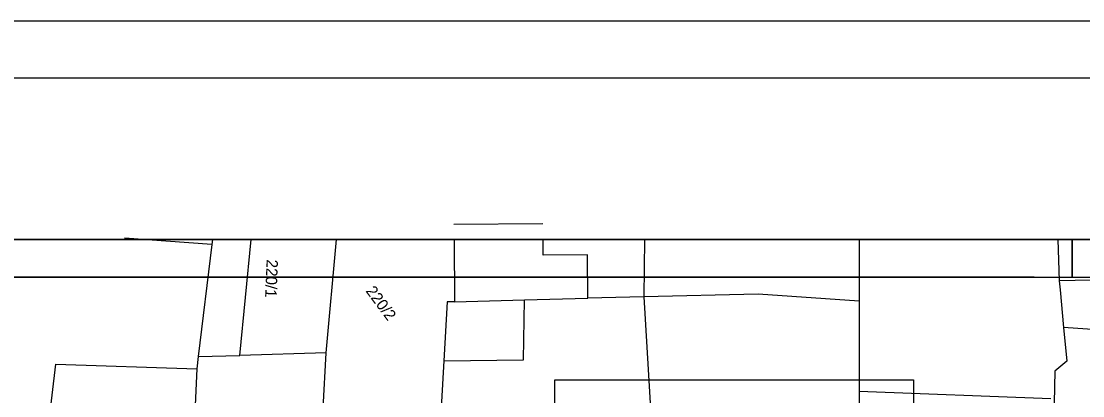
# Model space of a CAD drawing. Extents: x -601580 to 4, y -1204314 to 4.
# Drawn here: x -595935.2 to -595865.2, y -1202900.3 to -1202875.6 of the extents above; entities that cross this region are included whole.
import ezdxf

# ---------------------------------------------------------------- set-up
doc = ezdxf.new("R2010")
doc.units = 0
for name, color, linetype in [('00-KN-HRANICE PARCEL', 7, 'Continuous'), ('00-KN-PARC. CISLA', 7, 'Continuous'), ('00-KN-VNITRNI KRESBA', 7, 'Continuous'), ('00-RAZÍTKO', 7, 'Continuous'), ('11-REKONSTRUKCE KANALIZACE POPIS', 7, 'Continuous')]:
    doc.layers.add(name, color=color, linetype=linetype)

msp = doc.modelspace()

# ---------------------------------------------------------------- linework, layer by layer
for points in [[(-595979.871, -1203190.718), (-595757.121, -1203190.718), (-595757.121, -1202875.568), (-595979.871, -1202875.568)], [(-595976.121, -1203186.968), (-595760.871, -1203186.968), (-595760.871, -1202879.318), (-595976.121, -1202879.318)], [(-595865.922, -1202892.468), (-595865.922, -1202889.968), (-595970.972, -1202889.968), (-595970.972, -1202892.468)], [(-595865.922, -1203035.968), (-595865.922, -1203038.468), (-595760.871, -1203038.468), (-595760.871, -1202889.968), (-595865.922, -1202889.968), (-595865.922, -1202892.468)], [(-595868.422, -1202892.468), (-595968.472, -1202892.468)]]:
    msp.add_lwpolyline(points)
at = {"layer": '00-KN-HRANICE PARCEL'}
for p, q in [((-595915.128, -1202897.443), (-595914.455, -1202889.968)), ((-595894.143, -1202889.968), (-595894.181, -1202893.751)), ((-595866.875, -1202889.968), (-595866.772, -1202892.709)), ((-595853.304, -1202892.364), (-595866.772, -1202892.709)), ((-595894.181, -1202893.751), (-595892.974, -1202913.665)), ((-595923.657, -1202898.518), (-595924.512, -1202915.604))]:
    msp.add_line(p, q, dxfattribs=at)
for points in [[(-595900.831, -1202888.936), (-595906.706, -1202888.974)], [(-595922.638, -1202889.968), (-595922.679, -1202890.307), (-595923.565, -1202897.703), (-595923.657, -1202898.518)], [(-595915.128, -1202897.443), (-595920.823, -1202897.622), (-595920.069, -1202889.968)], [(-595906.698, -1202889.968), (-595906.667, -1202894.077), (-595907.161, -1202894.082), (-595907.38, -1202897.981), (-595907.643, -1202902.61)], [(-595894.181, -1202893.751), (-595897.87, -1202893.848), (-595897.89, -1202890.986), (-595900.816, -1202891.004), (-595900.824, -1202889.968)], [(-595879.979, -1202889.968), (-595879.977, -1202892.485), (-595879.973, -1202894.051)], [(-595866.772, -1202892.709), (-595866.717, -1202893.303), (-595866.489, -1202895.774), (-595866.274, -1202897.993), (-595867.059, -1202898.663), (-595867.192, -1202904.927), (-595867.373, -1202913.978)], [(-595879.973, -1202894.051), (-595886.644, -1202893.586), (-595894.181, -1202893.751)], [(-595879.973, -1202894.051), (-595879.968, -1202900.013), (-595879.963, -1202902.923), (-595880.689, -1202909.864), (-595881.117, -1202913.432)], [(-595915.564, -1202905.077), (-595915.34, -1202901.1), (-595915.128, -1202897.443)], [(-595934.351, -1202917.365), (-595934.202, -1202908.624), (-595933.5, -1202902.674), (-595932.968, -1202898.206), (-595923.657, -1202898.518)]]:
    msp.add_lwpolyline(points, dxfattribs=at)
at = {"layer": '00-KN-VNITRNI KRESBA'}
for p, q in [((-595922.679, -1202890.307), (-595928.429, -1202889.893)), ((-595902.046, -1202893.96), (-595897.87, -1202893.848)), ((-595906.667, -1202894.077), (-595902.046, -1202893.96)), ((-595902.124, -1202897.915), (-595902.046, -1202893.96)), ((-595857.976, -1202896.355), (-595866.489, -1202895.774)), ((-595923.565, -1202897.703), (-595920.823, -1202897.622)), ((-595907.38, -1202897.981), (-595902.124, -1202897.915)), ((-595867.336, -1202900.488), (-595879.968, -1202900.013))]:
    msp.add_line(p, q, dxfattribs=at)
at = {"layer": '00-RAZÍTKO'}
for points in [[(-596076.023, -1202889.968), (-595760.871, -1202889.968), (-595760.871, -1203038.468), (-596076.023, -1203038.468)], [(-596073.523, -1202892.468), (-595763.371, -1202892.468), (-595763.371, -1203035.968), (-596073.523, -1203035.968)]]:
    msp.add_lwpolyline(points, close=True, dxfattribs=at)
at = {"layer": '11-REKONSTRUKCE KANALIZACE POPIS'}
msp.add_lwpolyline([(-595900.059, -1202899.238), (-595876.383, -1202899.238), (-595876.383, -1202903.573), (-595900.059, -1202903.573)], close=True, dxfattribs=at)

# ---------------------------------------------------------------- texts
at = {"layer": '00-KN-PARC. CISLA'}
for s, rotation, p in [('220/1', 267.58532, (-595919.056, -1202891.281)), ('220/2', 306.58532, (-595912.554, -1202893.377))]:
    msp.add_text(s, height=0.75, rotation=rotation, dxfattribs=at).set_placement(p)

doc.saveas('drawing.dxf')
